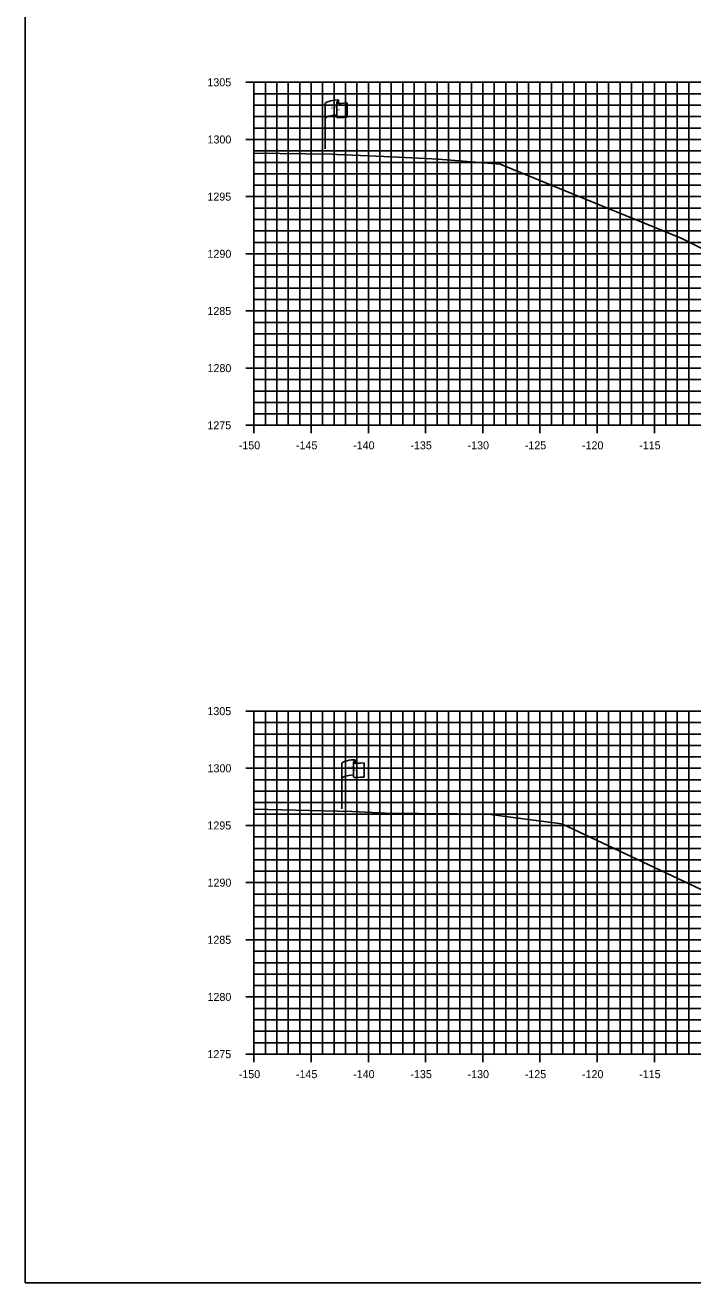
# Model space of a CAD drawing. Extents: x 674939 to 678919, y 750652 to 765176.
# Drawn here: x 678578.5 to 678636.9, y 764036.3 to 764146.3 of the extents above; entities that cross this region are included whole.
import ezdxf

# ---------------------------------------------------------------- set-up
doc = ezdxf.new("R2010")
doc.units = 0
for name, color, linetype in [('R_Axis', 7, 'Continuous'), ('R_Axis Annot', 7, 'Continuous'), ('R_Exist Surface', 7, 'Continuous'), ('R_Grid', 7, 'Continuous'), ('R_No Plot', 7, 'Continuous'), ('S_EXIST_ROW', 7, 'Continuous')]:
    doc.layers.add(name, color=color, linetype=linetype)

msp = doc.modelspace()

# ---------------------------------------------------------------- linework, layer by layer
at = {"layer": 'R_Axis'}
for p, q in [((678597.83, 764141.29), (678599.23, 764141.29)), ((678598.53, 764111.29), (678598.53, 764141.29)), ((678598.53, 764140.29), (678598.88, 764140.29)), ((678598.53, 764139.29), (678598.88, 764139.29)), ((678598.53, 764138.29), (678598.88, 764138.29)), ((678598.53, 764137.29), (678598.88, 764137.29)), ((678597.83, 764136.29), (678599.23, 764136.29)), ((678598.53, 764135.29), (678598.88, 764135.29)), ((678598.53, 764134.29), (678598.88, 764134.29)), ((678598.53, 764133.29), (678598.88, 764133.29)), ((678598.53, 764132.29), (678598.88, 764132.29)), ((678597.83, 764131.29), (678599.23, 764131.29)), ((678598.53, 764130.29), (678598.88, 764130.29)), ((678598.53, 764129.29), (678598.88, 764129.29)), ((678598.53, 764128.29), (678598.88, 764128.29)), ((678598.53, 764127.29), (678598.88, 764127.29)), ((678597.83, 764126.29), (678599.23, 764126.29)), ((678598.53, 764125.29), (678598.88, 764125.29)), ((678598.53, 764124.29), (678598.88, 764124.29)), ((678598.53, 764123.29), (678598.88, 764123.29)), ((678598.53, 764122.29), (678598.88, 764122.29)), ((678597.83, 764121.29), (678599.23, 764121.29)), ((678598.53, 764120.29), (678598.88, 764120.29)), ((678598.53, 764119.29), (678598.88, 764119.29)), ((678598.53, 764118.29), (678598.88, 764118.29)), ((678598.53, 764117.29), (678598.88, 764117.29)), ((678597.83, 764116.29), (678599.23, 764116.29)), ((678598.53, 764115.29), (678598.88, 764115.29)), ((678598.53, 764114.29), (678598.88, 764114.29)), ((678598.53, 764113.29), (678598.88, 764113.29)), ((678598.53, 764112.29), (678598.88, 764112.29)), ((678598.53, 764110.59), (678598.53, 764111.99)), ((678603.53, 764110.59), (678603.53, 764111.99)), ((678608.53, 764110.59), (678608.53, 764111.99)), ((678613.53, 764110.59), (678613.53, 764111.99)), ((678618.53, 764110.59), (678618.53, 764111.99)), ((678623.53, 764110.59), (678623.53, 764111.99)), ((678628.53, 764110.59), (678628.53, 764111.99)), ((678633.53, 764110.59), (678633.53, 764111.99)), ((678597.83, 764111.29), (678599.23, 764111.29)), ((678598.53, 764111.29), (678898.53, 764111.29)), ((678597.83, 764086.29), (678599.23, 764086.29)), ((678598.53, 764056.29), (678598.53, 764086.29)), ((678598.53, 764085.29), (678598.88, 764085.29)), ((678598.53, 764084.29), (678598.88, 764084.29)), ((678598.53, 764083.29), (678598.88, 764083.29)), ((678598.53, 764082.29), (678598.88, 764082.29)), ((678597.83, 764081.29), (678599.23, 764081.29)), ((678598.53, 764080.29), (678598.88, 764080.29)), ((678598.53, 764079.29), (678598.88, 764079.29)), ((678598.53, 764078.29), (678598.88, 764078.29)), ((678598.53, 764077.29), (678598.88, 764077.29)), ((678597.83, 764076.29), (678599.23, 764076.29)), ((678598.53, 764075.29), (678598.88, 764075.29)), ((678598.53, 764074.29), (678598.88, 764074.29)), ((678598.53, 764073.29), (678598.88, 764073.29)), ((678598.53, 764072.29), (678598.88, 764072.29)), ((678597.83, 764071.29), (678599.23, 764071.29)), ((678598.53, 764070.29), (678598.88, 764070.29)), ((678598.53, 764069.29), (678598.88, 764069.29)), ((678598.53, 764068.29), (678598.88, 764068.29)), ((678598.53, 764067.29), (678598.88, 764067.29)), ((678597.83, 764066.29), (678599.23, 764066.29)), ((678598.53, 764065.29), (678598.88, 764065.29)), ((678598.53, 764064.29), (678598.88, 764064.29)), ((678598.53, 764063.29), (678598.88, 764063.29)), ((678598.53, 764062.29), (678598.88, 764062.29)), ((678597.83, 764061.29), (678599.23, 764061.29)), ((678598.53, 764060.29), (678598.88, 764060.29)), ((678598.53, 764059.29), (678598.88, 764059.29)), ((678598.53, 764058.29), (678598.88, 764058.29)), ((678598.53, 764057.29), (678598.88, 764057.29)), ((678598.53, 764055.59), (678598.53, 764056.99)), ((678603.53, 764055.59), (678603.53, 764056.99)), ((678608.53, 764055.59), (678608.53, 764056.99)), ((678613.53, 764055.59), (678613.53, 764056.99)), ((678618.53, 764055.59), (678618.53, 764056.99)), ((678623.53, 764055.59), (678623.53, 764056.99)), ((678628.53, 764055.59), (678628.53, 764056.99)), ((678633.53, 764055.59), (678633.53, 764056.99)), ((678597.83, 764056.29), (678599.23, 764056.29)), ((678598.53, 764056.29), (678898.53, 764056.29))]:
    msp.add_line(p, q, dxfattribs=at)
at = {"layer": 'R_Exist Surface'}
for points in [[(678598.53, 764135.1), (678605.34, 764134.99), (678605.78, 764134.98), (678610.58, 764134.78), (678614.66, 764134.58), (678620.06, 764134.13), (678628.63, 764130.61), (678635.87, 764127.65), (678646.43, 764122.32)], [(678598.53, 764077.73), (678607.09, 764077.52), (678607.1, 764077.52), (678607.1, 764077.52), (678610.03, 764077.37), (678611.98, 764077.35), (678612.97, 764077.34), (678616.33, 764077.3), (678619.23, 764077.24), (678622.06, 764076.87), (678625.44, 764076.44), (678637.63, 764070.7)]]:
    msp.add_lwpolyline(points, dxfattribs=at)
at = {"layer": 'R_Grid'}
for p, q in [((678598.53, 764141.29), (678898.53, 764141.29)), ((678598.53, 764111.29), (678598.53, 764141.29)), ((678599.53, 764111.29), (678599.53, 764141.29)), ((678600.53, 764111.29), (678600.53, 764141.29)), ((678601.53, 764111.29), (678601.53, 764141.29)), ((678602.53, 764111.29), (678602.53, 764141.29)), ((678603.53, 764111.29), (678603.53, 764141.29)), ((678604.53, 764111.29), (678604.53, 764141.29)), ((678605.53, 764111.29), (678605.53, 764141.29)), ((678606.53, 764111.29), (678606.53, 764141.29)), ((678607.53, 764111.29), (678607.53, 764141.29)), ((678608.53, 764111.29), (678608.53, 764141.29)), ((678609.53, 764111.29), (678609.53, 764141.29)), ((678610.53, 764111.29), (678610.53, 764141.29)), ((678611.53, 764111.29), (678611.53, 764141.29)), ((678612.53, 764111.29), (678612.53, 764141.29)), ((678613.53, 764111.29), (678613.53, 764141.29)), ((678614.53, 764111.29), (678614.53, 764141.29)), ((678615.53, 764111.29), (678615.53, 764141.29)), ((678616.53, 764111.29), (678616.53, 764141.29)), ((678617.53, 764111.29), (678617.53, 764141.29)), ((678618.53, 764111.29), (678618.53, 764141.29)), ((678619.53, 764111.29), (678619.53, 764141.29)), ((678620.53, 764111.29), (678620.53, 764141.29)), ((678621.53, 764111.29), (678621.53, 764141.29)), ((678622.53, 764111.29), (678622.53, 764141.29)), ((678623.53, 764111.29), (678623.53, 764141.29)), ((678624.53, 764111.29), (678624.53, 764141.29)), ((678625.53, 764111.29), (678625.53, 764141.29)), ((678626.53, 764111.29), (678626.53, 764141.29)), ((678627.53, 764111.29), (678627.53, 764141.29)), ((678628.53, 764111.29), (678628.53, 764141.29)), ((678629.53, 764111.29), (678629.53, 764141.29)), ((678630.53, 764111.29), (678630.53, 764141.29)), ((678631.53, 764111.29), (678631.53, 764141.29)), ((678632.53, 764111.29), (678632.53, 764141.29)), ((678633.53, 764111.29), (678633.53, 764141.29)), ((678634.53, 764111.29), (678634.53, 764141.29)), ((678635.53, 764111.29), (678635.53, 764141.29)), ((678636.53, 764111.29), (678636.53, 764141.29)), ((678598.53, 764140.29), (678898.53, 764140.29)), ((678598.53, 764139.29), (678898.53, 764139.29)), ((678598.53, 764138.29), (678898.53, 764138.29)), ((678598.53, 764137.29), (678898.53, 764137.29)), ((678598.53, 764136.29), (678898.53, 764136.29)), ((678598.53, 764135.29), (678898.53, 764135.29)), ((678598.53, 764134.29), (678898.53, 764134.29)), ((678598.53, 764133.29), (678898.53, 764133.29)), ((678598.53, 764132.29), (678898.53, 764132.29)), ((678598.53, 764131.29), (678898.53, 764131.29)), ((678598.53, 764130.29), (678898.53, 764130.29)), ((678598.53, 764129.29), (678898.53, 764129.29)), ((678598.53, 764128.29), (678898.53, 764128.29)), ((678598.53, 764127.29), (678898.53, 764127.29)), ((678598.53, 764126.29), (678898.53, 764126.29)), ((678598.53, 764125.29), (678898.53, 764125.29)), ((678598.53, 764124.29), (678898.53, 764124.29)), ((678598.53, 764123.29), (678898.53, 764123.29)), ((678598.53, 764122.29), (678898.53, 764122.29)), ((678598.53, 764121.29), (678898.53, 764121.29)), ((678598.53, 764120.29), (678898.53, 764120.29)), ((678598.53, 764119.29), (678898.53, 764119.29)), ((678598.53, 764118.29), (678898.53, 764118.29)), ((678598.53, 764117.29), (678898.53, 764117.29)), ((678598.53, 764116.29), (678898.53, 764116.29)), ((678598.53, 764115.29), (678898.53, 764115.29)), ((678598.53, 764114.29), (678898.53, 764114.29)), ((678598.53, 764113.29), (678898.53, 764113.29)), ((678598.53, 764112.29), (678898.53, 764112.29)), ((678598.53, 764111.29), (678898.53, 764111.29)), ((678598.53, 764086.29), (678898.53, 764086.29)), ((678598.53, 764056.29), (678598.53, 764086.29)), ((678599.53, 764056.29), (678599.53, 764086.29)), ((678600.53, 764056.29), (678600.53, 764086.29)), ((678601.53, 764056.29), (678601.53, 764086.29)), ((678602.53, 764056.29), (678602.53, 764086.29)), ((678603.53, 764056.29), (678603.53, 764086.29)), ((678604.53, 764056.29), (678604.53, 764086.29)), ((678605.53, 764056.29), (678605.53, 764086.29)), ((678606.53, 764056.29), (678606.53, 764086.29)), ((678607.53, 764056.29), (678607.53, 764086.29)), ((678608.53, 764056.29), (678608.53, 764086.29)), ((678609.53, 764056.29), (678609.53, 764086.29)), ((678610.53, 764056.29), (678610.53, 764086.29)), ((678611.53, 764056.29), (678611.53, 764086.29)), ((678612.53, 764056.29), (678612.53, 764086.29)), ((678613.53, 764056.29), (678613.53, 764086.29)), ((678614.53, 764056.29), (678614.53, 764086.29)), ((678615.53, 764056.29), (678615.53, 764086.29)), ((678616.53, 764056.29), (678616.53, 764086.29)), ((678617.53, 764056.29), (678617.53, 764086.29)), ((678618.53, 764056.29), (678618.53, 764086.29)), ((678619.53, 764056.29), (678619.53, 764086.29)), ((678620.53, 764056.29), (678620.53, 764086.29)), ((678621.53, 764056.29), (678621.53, 764086.29)), ((678622.53, 764056.29), (678622.53, 764086.29)), ((678623.53, 764056.29), (678623.53, 764086.29)), ((678624.53, 764056.29), (678624.53, 764086.29)), ((678625.53, 764056.29), (678625.53, 764086.29)), ((678626.53, 764056.29), (678626.53, 764086.29)), ((678627.53, 764056.29), (678627.53, 764086.29)), ((678628.53, 764056.29), (678628.53, 764086.29)), ((678629.53, 764056.29), (678629.53, 764086.29)), ((678630.53, 764056.29), (678630.53, 764086.29)), ((678631.53, 764056.29), (678631.53, 764086.29)), ((678632.53, 764056.29), (678632.53, 764086.29)), ((678633.53, 764056.29), (678633.53, 764086.29)), ((678634.53, 764056.29), (678634.53, 764086.29)), ((678635.53, 764056.29), (678635.53, 764086.29)), ((678636.53, 764056.29), (678636.53, 764086.29)), ((678598.53, 764085.29), (678898.53, 764085.29)), ((678598.53, 764084.29), (678898.53, 764084.29)), ((678598.53, 764083.29), (678898.53, 764083.29)), ((678598.53, 764082.29), (678898.53, 764082.29)), ((678598.53, 764081.29), (678898.53, 764081.29)), ((678598.53, 764080.29), (678898.53, 764080.29)), ((678598.53, 764079.29), (678898.53, 764079.29)), ((678598.53, 764078.29), (678898.53, 764078.29)), ((678598.53, 764077.29), (678898.53, 764077.29)), ((678598.53, 764076.29), (678898.53, 764076.29)), ((678598.53, 764075.29), (678898.53, 764075.29)), ((678598.53, 764074.29), (678898.53, 764074.29)), ((678598.53, 764073.29), (678898.53, 764073.29)), ((678598.53, 764072.29), (678898.53, 764072.29)), ((678598.53, 764071.29), (678898.53, 764071.29)), ((678598.53, 764070.29), (678898.53, 764070.29)), ((678598.53, 764069.29), (678898.53, 764069.29)), ((678598.53, 764068.29), (678898.53, 764068.29)), ((678598.53, 764067.29), (678898.53, 764067.29)), ((678598.53, 764066.29), (678898.53, 764066.29)), ((678598.53, 764065.29), (678898.53, 764065.29)), ((678598.53, 764064.29), (678898.53, 764064.29)), ((678598.53, 764063.29), (678898.53, 764063.29)), ((678598.53, 764062.29), (678898.53, 764062.29)), ((678598.53, 764061.29), (678898.53, 764061.29)), ((678598.53, 764060.29), (678898.53, 764060.29)), ((678598.53, 764059.29), (678898.53, 764059.29)), ((678598.53, 764058.29), (678898.53, 764058.29)), ((678598.53, 764057.29), (678898.53, 764057.29)), ((678598.53, 764056.29), (678898.53, 764056.29))]:
    msp.add_line(p, q, dxfattribs=at)
at = {"layer": 'R_No Plot'}
msp.add_lwpolyline([(678578.53, 764036.29), (678918.53, 764036.29), (678918.53, 764256.29), (678578.53, 764256.29)], close=True, dxfattribs=at)
at = {"layer": 'S_EXIST_ROW'}
for p, q in [((678604.76, 764135.48), (678604.76, 764139.43)), ((678605.76, 764139.52), (678605.76, 764139.51)), ((678605.76, 764139.51), (678605.76, 764138.28)), ((678605.93, 764139.68), (678605.93, 764139.44)), ((678606.69, 764139.49), (678606.69, 764138.25)), ((678606.22, 764077.76), (678606.22, 764081.71)), ((678607.22, 764081.81), (678607.22, 764081.8)), ((678607.22, 764081.8), (678607.22, 764080.57)), ((678607.38, 764081.97), (678607.38, 764081.72)), ((678608.15, 764081.77), (678608.15, 764080.53))]:
    msp.add_line(p, q, dxfattribs=at)
for centre, radius, start, end in [((678605.84, 764139.53), 0.078, 88.6458, 274.2828), ((678605.85, 764139.68), 0.0783, 263.0712, 93.9564), ((678605.84, 764138.28), 0.0783, 180, 273.9564), ((678607.31, 764081.97), 0.0783, 263.0712, 93.9564), ((678607.3, 764081.81), 0.078, 88.6458, 274.2828), ((678607.3, 764080.57), 0.0783, 180, 273.9564)]:
    msp.add_arc(centre, radius, start, end, dxfattribs=at)
for centre, major_axis, ratio, start_param, end_param in [((678606.35, 764139.47), (-1.58, -0.04), 0.19887, 5.030368, 6.283185), ((678607.05, 764139.59), (-1.23, -0.13), 0.052933, 0.159456, 1.268315), ((678606.34, 764138.16), (-1.58, -0.04), 0.19887, 5.083035, 6.194897), ((678607.05, 764138.35), (-1.23, -0.13), 0.052933, 0.159456, 1.268315), ((678607.8, 764081.76), (-1.58, -0.04), 0.19887, 5.030368, 6.283185), ((678608.51, 764081.87), (-1.23, -0.13), 0.052933, 0.159456, 1.268315), ((678607.8, 764080.44), (-1.58, -0.04), 0.19887, 5.083035, 6.194897), ((678608.51, 764080.63), (-1.23, -0.13), 0.052933, 0.159456, 1.268315)]:
    msp.add_ellipse(centre, major_axis=major_axis, ratio=ratio, start_param=start_param, end_param=end_param, dxfattribs=at)

# ---------------------------------------------------------------- texts
at = {"layer": 'R_Axis Annot'}
for s, p in [('1305', (678594.46, 764140.94)), ('1300', (678594.47, 764135.94)), ('1295', (678594.46, 764130.94)), ('1290', (678594.47, 764125.94)), ('1285', (678594.46, 764120.94)), ('1280', (678594.47, 764115.94)), ('1275', (678594.46, 764110.94)), ('-150', (678597.2, 764109.19)), ('-145', (678602.2, 764109.19)), ('-140', (678607.2, 764109.19)), ('-135', (678612.2, 764109.19)), ('-130', (678617.2, 764109.19)), ('-125', (678622.2, 764109.19)), ('-120', (678627.2, 764109.19)), ('-115', (678632.2, 764109.19)), ('1305', (678594.46, 764085.94)), ('1300', (678594.47, 764080.94)), ('1295', (678594.46, 764075.94)), ('1290', (678594.47, 764070.94)), ('1285', (678594.46, 764065.94)), ('1280', (678594.47, 764060.94)), ('1275', (678594.46, 764055.94)), ('-150', (678597.2, 764054.19)), ('-145', (678602.2, 764054.19)), ('-140', (678607.2, 764054.19)), ('-135', (678612.2, 764054.19)), ('-130', (678617.2, 764054.19)), ('-125', (678622.2, 764054.19)), ('-120', (678627.2, 764054.19)), ('-115', (678632.2, 764054.19))]:
    msp.add_text(s, height=0.7, dxfattribs=at).set_placement(p)
at = {"layer": 'S_EXIST_ROW'}
for s, height, rotation, p in [(' O', 0.2, 9.9884, (678605.43, 764138.98)), ('DWB 11-9-07', 0.01, 90, (678605.92, 764139.44)), ('R ', 0.2, 9.9884, (678605.28, 764138.93)), ('W', 0.2, 351.1788, (678605.76, 764138.81)), ('DWB 11-9-07', 0.01, 5.0717, (678606.59, 764138.24)), ('DWB 11-9-07', 0.01, 90, (678604.76, 764135.48)), ('R ', 0.2, 9.9884, (678606.74, 764081.22)), (' O', 0.2, 9.9884, (678606.89, 764081.26)), ('W', 0.2, 351.1788, (678607.22, 764081.09)), ('DWB 11-9-07', 0.01, 90, (678607.38, 764081.73)), ('DWB 11-9-07', 0.01, 5.0717, (678608.05, 764080.53)), ('DWB 11-9-07', 0.01, 90, (678606.22, 764077.77))]:
    msp.add_text(s, height=height, rotation=rotation, dxfattribs=at).set_placement(p)

doc.saveas('drawing.dxf')
